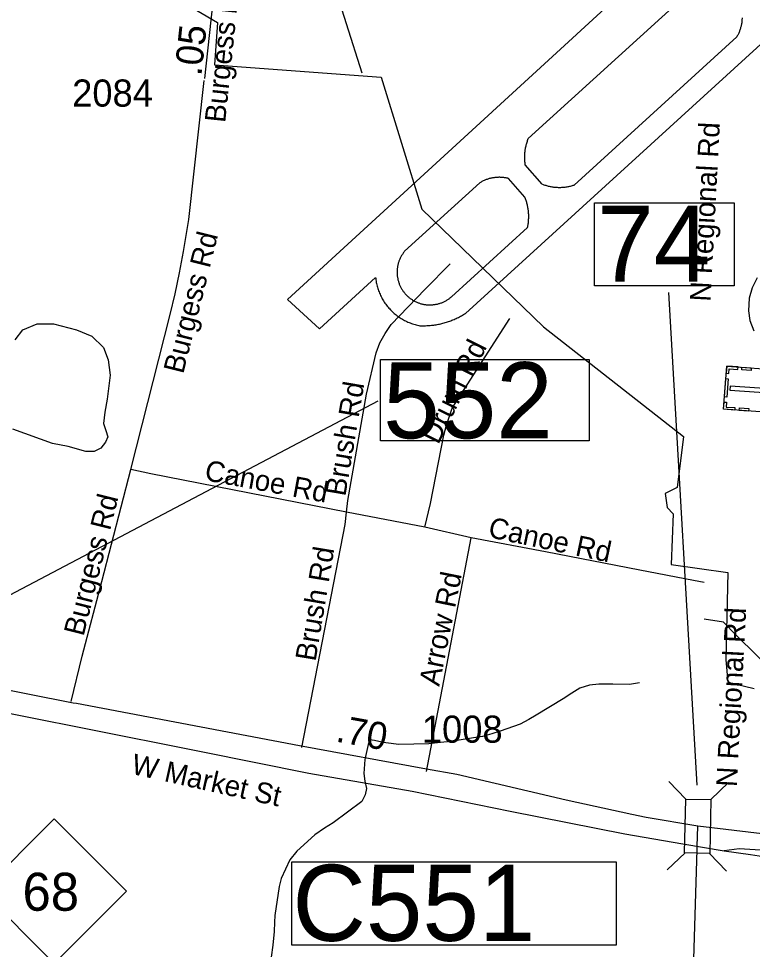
# Model space of a CAD drawing. Extents: x 1662474 to 1856135, y 779280 to 917889.
# Drawn here: x 1715048 to 1718426, y 853233 to 857518 of the extents above; entities that cross this region are included whole.
import ezdxf

# ---------------------------------------------------------------- set-up
doc = ezdxf.new("R2010")
doc.units = 0
for name, color, linetype in [('Exist Aviation Commercial or Municipal Perimeter Paved', 7, 'Continuous'), ('Exist Boundary Political City Limit New', 7, 'Continuous'), ('Exist Cultural Cemetery CELL', 7, 'Continuous'), ('Exist Hydrographic Misc Water Feature', 7, 'Continuous'), ('Exist Hydrographic Pond Under 1500 Sq Ft', 7, 'Continuous'), ('Exist Railroad Mainline', 7, 'Continuous'), ('Exist Road Non-System Type 51', 7, 'Continuous'), ('Exist Road Non-System Type 51 Label', 7, 'Continuous'), ('Exist Road Primary NC Shield CELL', 7, 'Continuous'), ('Exist Road Primary NC Shield Number Label', 7, 'Continuous'), ('Exist Road Primary NC Structure Culvert Number Label', 7, 'Continuous'), ('Exist Road Primary NC Structure Standard Bridge Number Label', 7, 'Continuous'), ('Exist Road Secondary Mileage Tenths English Label', 7, 'Continuous'), ('Exist Road Secondary Structure Standard Bridge CELL', 7, 'Continuous'), ('Exist Road Secondary Structure Standard Bridge Number Label', 7, 'Continuous'), ('Exist Road Secondary Type 51 Attributed', 7, 'Continuous'), ('Exist Road Secondary Type 51 Label', 7, 'Continuous'), ('Exist Road Secondary Type 51 Number Label', 7, 'Continuous'), ('Exist Road Secondary Type 51 Undivided 4 Lane Attributed', 7, 'Continuous'), ('Map Preparation Boundary City Limit Buffer Line', 7, 'Continuous')]:
    doc.layers.add(name, color=color, linetype=linetype)

msp = doc.modelspace()

# ---------------------------------------------------------------- linework, layer by layer
at = {"layer": 'Exist Aviation Commercial or Municipal Perimeter Paved'}
for p, q in [((1718080, 857869.9), (1716285.1, 856224.2)), ((1718143.7, 857647.5), (1717394.3, 856965)), ((1718499.3, 857430.8), (1717105.2, 856160.8)), ((1718354.9, 857434.4), (1717605.2, 856751.5)), ((1717458.7, 856755.7), (1717380.7, 856844.4)), ((1717378.1, 856696), (1717303, 856781.4)), ((1717171, 856761.6), (1716824.7, 856446.3)), ((1717390.9, 856556.2), (1717040.2, 856236.9)), ((1716691.6, 856325), (1716432.7, 856089.2)), ((1716432.7, 856089.2), (1716285.1, 856224.2))]:
    msp.add_line(p, q, dxfattribs=at)
for points in [[(1718378.4, 857520.4), (1718378.4, 857516.7), (1718378.1, 857512.9), (1718377.9, 857509.2), (1718377.7, 857505.5), (1718377.2, 857501.7), (1718376.8, 857497.9), (1718376.1, 857494.2), (1718375.5, 857490.5), (1718374.7, 857486.9), (1718374, 857483.2), (1718373.2, 857479.5), (1718372.1, 857475.9), (1718371.1, 857472.2), (1718370, 857468.7), (1718368.9, 857465.1), (1718367.5, 857461.6), (1718366.3, 857458), (1718364.9, 857454.6), (1718363.4, 857451.1), (1718361.8, 857447.7), (1718360.1, 857444.3), (1718358.5, 857440.9), (1718356.7, 857437.6), (1718354.9, 857434.4)], [(1717380.7, 856844.4), (1717380.1, 856848.8), (1717379.6, 856853.2), (1717379.2, 856857.5), (1717378.8, 856861.9), (1717378.5, 856866.3), (1717378.2, 856870.6), (1717378.1, 856875), (1717378.1, 856879.4), (1717378.1, 856883.8), (1717378.2, 856888.2), (1717378.5, 856892.6), (1717378.8, 856896.9), (1717379.2, 856901.3), (1717379.6, 856905.7), (1717380.1, 856910), (1717380.7, 856914.4), (1717381.5, 856918.7), (1717382.2, 856923), (1717383.2, 856927.3), (1717384, 856931.6), (1717385.1, 856935.8), (1717386.1, 856940.1), (1717387.4, 856944.3), (1717388.6, 856948.5), (1717390, 856952.7), (1717391.4, 856956.8), (1717392.9, 856960.9), (1717394.3, 856965)], [(1717303, 856781.4), (1717299.5, 856782.3), (1717295.9, 856783.1), (1717292.1, 856783.9), (1717288.5, 856784.6), (1717284.8, 856785.1), (1717281.3, 856785.6), (1717277.5, 856786), (1717273.9, 856786.4), (1717270.1, 856786.6), (1717266.4, 856786.8), (1717262.7, 856786.9), (1717259, 856786.9), (1717255.2, 856786.8), (1717251.6, 856786.7), (1717247.8, 856786.4), (1717244.1, 856786.1), (1717240.5, 856785.7), (1717236.9, 856785.3), (1717233.2, 856784.8), (1717229.5, 856784.1), (1717225.9, 856783.4), (1717222.2, 856782.6), (1717218.6, 856781.7), (1717215, 856780.8), (1717211.5, 856779.7), (1717207.9, 856778.6), (1717204.4, 856777.5), (1717200.9, 856776.2), (1717197.5, 856774.9), (1717194, 856773.5), (1717190.6, 856772), (1717187.2, 856770.5), (1717184, 856768.8), (1717180.6, 856767.1), (1717177.4, 856765.3), (1717174.1, 856763.5), (1717171, 856761.6)], [(1717458.7, 856755.7), (1717462.6, 856754.3), (1717466.5, 856752.9), (1717470.4, 856751.5), (1717474.4, 856750.3), (1717478.4, 856749.1), (1717482.4, 856747.9), (1717486.4, 856746.9), (1717490.4, 856745.9), (1717494.5, 856745.1), (1717498.5, 856744.3), (1717502.6, 856743.5), (1717506.7, 856742.9), (1717510.9, 856742.3), (1717515, 856741.8), (1717519.1, 856741.4), (1717523.2, 856741.1), (1717527.4, 856740.9), (1717531.6, 856740.7), (1717535.7, 856740.6), (1717539.8, 856740.6), (1717544, 856740.7), (1717548.2, 856740.9), (1717552.3, 856741.1), (1717556.5, 856741.4), (1717560.6, 856741.9), (1717564.7, 856742.3), (1717568.8, 856742.9), (1717573, 856743.5), (1717577.2, 856744.3), (1717581.1, 856745.1), (1717585.3, 856745.9), (1717589.2, 856746.9), (1717593.2, 856747.9), (1717597.2, 856749.1), (1717601.2, 856750.3), (1717605.2, 856751.5)], [(1717390.9, 856556.2), (1717391.8, 856560.4), (1717392.6, 856564.7), (1717393.4, 856568.9), (1717394, 856573.2), (1717394.7, 856577.5), (1717395.2, 856581.8), (1717395.5, 856586.1), (1717395.9, 856590.4), (1717396.1, 856594.7), (1717396.4, 856599), (1717396.5, 856603.4), (1717396.5, 856607.7), (1717396.4, 856612), (1717396.3, 856616.3), (1717396, 856620.6), (1717395.8, 856624.9), (1717395.4, 856629.3), (1717394.9, 856633.6), (1717394.3, 856637.8), (1717393.6, 856642.1), (1717393, 856646.4), (1717392.1, 856650.6), (1717391.3, 856654.9), (1717390.3, 856659.1), (1717389.2, 856663.3), (1717388.1, 856667.4), (1717387, 856671.6), (1717385.7, 856675.8), (1717384.4, 856679.8), (1717382.9, 856683.9), (1717381.3, 856687.9), (1717379.9, 856692), (1717378.1, 856696)], [(1716824.7, 856446.3), (1716822.7, 856443.5), (1716820.5, 856440.8), (1716818.4, 856438), (1716816.4, 856435.1), (1716814.5, 856432.3), (1716812.6, 856429.3), (1716810.9, 856426.3), (1716809.1, 856423.3), (1716807.5, 856420.3), (1716805.8, 856417.1), (1716804.4, 856414), (1716803, 856410.8), (1716801.6, 856407.6), (1716800.4, 856404.4), (1716799.1, 856401.1), (1716798, 856397.8), (1716796.8, 856394.5), (1716796, 856391.2), (1716795, 856387.8), (1716794.3, 856384.4), (1716793.5, 856381), (1716792.7, 856377.6), (1716792.2, 856374.2), (1716791.8, 856370.8), (1716791.3, 856367.3), (1716790.9, 856363.8), (1716790.7, 856360.3), (1716790.5, 856356.9), (1716790.4, 856353.4), (1716790.3, 856349.9), (1716790.4, 856346.5), (1716790.5, 856342.9), (1716790.8, 856339.5), (1716791, 856336), (1716791.4, 856332.6), (1716791.8, 856329.1), (1716792.4, 856325.6), (1716793, 856322.3), (1716793.6, 856318.8), (1716794.4, 856315.4), (1716795.3, 856312.1), (1716796.1, 856308.7), (1716797.1, 856305.4), (1716798.3, 856302.1), (1716799.4, 856298.7), (1716800.6, 856295.5), (1716802, 856292.3), (1716803.4, 856289), (1716804.7, 856285.9), (1716806.3, 856282.7), (1716807.9, 856279.7), (1716809.5, 856276.6), (1716811.3, 856273.6), (1716813.1, 856270.6), (1716815, 856267.7), (1716816.9, 856264.8), (1716818.9, 856261.9), (1716821, 856259.2), (1716823.2, 856256.4), (1716825.3, 856253.8), (1716827.6, 856251.1), (1716829.8, 856248.5), (1716832.3, 856245.9), (1716834.8, 856243.4), (1716837.2, 856241.1), (1716839.8, 856238.7), (1716842.3, 856236.4), (1716845, 856234.1), (1716847.8, 856231.9), (1716850.5, 856229.8), (1716853.4, 856227.7), (1716856.3, 856225.7), (1716859.2, 856223.8), (1716862, 856222), (1716865, 856220.2), (1716868, 856218.5), (1716871.2, 856216.8), (1716874.2, 856215.3), (1716877.4, 856213.7), (1716880.5, 856212.3), (1716883.8, 856210.9), (1716887, 856209.6), (1716890.2, 856208.5), (1716893.5, 856207.3), (1716896.9, 856206.3), (1716900.2, 856205.2), (1716903.5, 856204.4), (1716906.8, 856203.5), (1716910.4, 856202.8), (1716913.7, 856202.1), (1716917.1, 856201.5), (1716920.7, 856201), (1716924, 856200.6), (1716927.5, 856200.2), (1716931, 856199.9), (1716934.5, 856199.7), (1716938, 856199.6), (1716941.4, 856199.6), (1716944.9, 856199.7)], [(1716691.6, 856325), (1716692, 856320.8), (1716692.8, 856315), (1716693.8, 856309.2), (1716694.7, 856303.5), (1716695.8, 856297.9), (1716697.2, 856292.3), (1716698.5, 856286.6), (1716700.1, 856281), (1716701.8, 856275.5), (1716703.5, 856270), (1716705.5, 856264.5), (1716707.5, 856259.1), (1716709.6, 856253.8), (1716712, 856248.4), (1716714.4, 856243.2), (1716716.9, 856237.9), (1716719.5, 856232.8), (1716722.4, 856227.7), (1716725.3, 856222.7), (1716728.2, 856217.7), (1716731.4, 856212.9), (1716734.6, 856208), (1716737.9, 856203.3), (1716741.4, 856198.7), (1716744.8, 856194.1), (1716748.6, 856189.6), (1716752.3, 856185.2), (1716756.2, 856180.9), (1716760.1, 856176.7), (1716764.2, 856172.6), (1716768.4, 856168.5), (1716772.6, 856164.6), (1716777, 856160.7), (1716781.3, 856157), (1716785.9, 856153.4), (1716790.5, 856149.8), (1716795.1, 856146.4), (1716799.9, 856143.1), (1716804.7, 856139.9), (1716809.6, 856136.8), (1716814.7, 856133.8), (1716819.6, 856130.9), (1716824.7, 856128.2), (1716829.8, 856125.6), (1716835.2, 856123.1), (1716840.4, 856120.7), (1716845.7, 856118.4), (1716851.2, 856116.3), (1716856.5, 856114.3), (1716862, 856112.4), (1716867.5, 856110.6), (1716873.1, 856109), (1716878.6, 856107.5), (1716884.3, 856106.1), (1716889.9, 856104.9), (1716894.3, 856104)], [(1718447.8, 856324.1), (1718425.1, 856277.7), (1718410.7, 856230.6), (1718408.1, 856172.4), (1718413.6, 856128.5), (1718433.1, 856080.3)], [(1716944.9, 856199.7), (1716948.4, 856199.8), (1716951.8, 856200), (1716955.3, 856200.3), (1716958.7, 856200.7), (1716962.2, 856201.1), (1716965.8, 856201.6), (1716969.2, 856202.3), (1716972.5, 856202.9), (1716975.8, 856203.7), (1716979.2, 856204.6), (1716982.6, 856205.5), (1716986, 856206.5), (1716989.3, 856207.6), (1716992.6, 856208.7), (1716995.8, 856209.9), (1716999.1, 856211.3), (1717002.3, 856212.6), (1717005.4, 856214), (1717008.6, 856215.6), (1717011.6, 856217.2), (1717014.8, 856218.9), (1717017.8, 856220.6), (1717020.7, 856222.4), (1717023.6, 856224.2), (1717026.5, 856226.2), (1717029.4, 856228.2), (1717032.1, 856230.3), (1717034.9, 856232.4), (1717037.7, 856234.6), (1717040.2, 856236.9)], [(1716894.3, 856104), (1716899.8, 856103.8), (1716905.3, 856103.7), (1716910.6, 856103.6), (1716916, 856103.7), (1716921.5, 856103.8), (1716926.8, 856104.1), (1716932.3, 856104.3), (1716937.6, 856104.7), (1716943, 856105.1), (1716948.4, 856105.7), (1716953.8, 856106.3), (1716959.1, 856107), (1716964.5, 856107.8), (1716969.9, 856108.6), (1716975.2, 856109.6), (1716980.4, 856110.5), (1716985.8, 856111.6), (1716991.1, 856112.8), (1716996.3, 856114.1), (1717001.7, 856115.4), (1717006.9, 856116.8), (1717012, 856118.3), (1717017.3, 856119.9), (1717022.4, 856121.5), (1717027.5, 856123.3), (1717032.6, 856125), (1717037.7, 856126.9), (1717042.8, 856128.9), (1717047.7, 856130.9), (1717052.7, 856132.9), (1717057.7, 856135.2), (1717062.7, 856137.4), (1717067.5, 856139.7), (1717072.4, 856142.1), (1717077.1, 856144.6), (1717081.9, 856147.1), (1717086.7, 856149.7), (1717091.4, 856152.4), (1717096, 856155.1), (1717100.6, 856158), (1717105.2, 856160.8)]]:
    msp.add_lwpolyline(points, dxfattribs=at)
at = {"layer": 'Exist Boundary Political City Limit New'}
msp.add_lwpolyline([(1715016.6, 858056.7), (1715963.1, 857499.3), (1715950.1, 857304.9), (1716717.4, 857247.6), (1716904.1, 856640.1), (1717464.2, 856098.1), (1718108.2, 855593.3), (1718080.2, 855359.7), (1718024.2, 855331.6), (1718033.6, 855266.2), (1718061.6, 855238.2), (1718052.2, 855004.5), (1718313.6, 854967.1), (1718304.4, 854565.2), (1718313.6, 854462.4), (1718435, 854434.4)], dxfattribs=at)
at = {"layer": 'Exist Cultural Cemetery CELL'}
for points in [[(1718562, 855899.2), (1718547.3, 855700.6), (1718293.4, 855719.3), (1718308, 855917.9)], [(1718305.7, 855884.9), (1718317.1, 855884), (1718318.7, 855906), (1718359, 855903), (1718359.9, 855914.1), (1718308.1, 855917.9)], [(1718377.8, 855912.8), (1718421, 855909.6), (1718420.2, 855898.2), (1718377, 855901.4)], [(1718315.3, 855859.7), (1718309, 855775.1), (1718297.7, 855775.9), (1718303.9, 855860.6)], [(1718524.7, 855792.6), (1718526.1, 855811.2), (1718323.9, 855826.1), (1718322.5, 855807.5)], [(1718295.8, 855752.4), (1718307.3, 855751.5), (1718305.7, 855729.6), (1718346, 855726.6), (1718345.2, 855715.5), (1718293.4, 855719.3)], [(1718366.3, 855725.4), (1718409.5, 855722.2), (1718408.7, 855710.8), (1718365.5, 855714)]]:
    msp.add_lwpolyline(points, close=True, dxfattribs=at)
at = {"layer": 'Exist Hydrographic Misc Water Feature'}
msp.add_lwpolyline([(1717905.7, 854460.4), (1717859.6, 854452.3), (1717783.5, 854453.1), (1717719.6, 854453.6), (1717675.6, 854449.5), (1717631.3, 854435.6), (1717595.4, 854411.7), (1717555.2, 854386.3), (1717430.8, 854310.9), (1717396.8, 854291.1), (1717356.6, 854268.9), (1717264.4, 854237.2), (1717226.4, 854225.6), (1717184.3, 854213.4), (1717142, 854206), (1717038.2, 854190.1), (1716990.1, 854184.5), (1716936, 854179), (1716797.9, 854175.3), (1716738, 854183.9), (1716706.1, 854189.4), (1716686.1, 854193.9), (1716664.2, 854197.7), (1716657.9, 854175.7), (1716641.6, 854106.3), (1716637.3, 854042.3), (1716641.2, 854007.7), (1716649.1, 853974), (1716642.9, 853943.8), (1716628.6, 853913.7), (1716496, 853814.6), (1716456, 853790.8), (1716411.9, 853760.5), (1716329.5, 853685), (1716297.3, 853645.5), (1716257, 853559.3), (1716246.8, 853521.8), (1716228.2, 853389.2), (1716226.1, 853357.3), (1716223.9, 853315.5), (1716217.6, 853251.6), (1716211.3, 853197.5)], dxfattribs=at)
at = {"layer": 'Exist Hydrographic Pond Under 1500 Sq Ft'}
for points in [[(1715032.6, 856038.9), (1715067.9, 856084.9), (1715132.9, 856112), (1715208.8, 856112), (1715314.6, 856084.9), (1715385, 856055.1), (1715439.2, 856003.7), (1715460.9, 855946.8), (1715469.1, 855876.3), (1715455.5, 855765.2), (1715444.7, 855705.6), (1715439.2, 855654.1), (1715450.1, 855621.6), (1715458.2, 855591.8), (1715447.4, 855567.4), (1715425.7, 855540.3), (1715395.9, 855524.1), (1715357.9, 855524.1), (1715276.6, 855548.5), (1715203.4, 855562)], [(1715203.4, 855562), (1715021.8, 855627)]]:
    msp.add_lwpolyline(points, dxfattribs=at)
at = {"layer": 'Exist Railroad Mainline'}
for points in [[(1714853.7, 854348.9), (1715349, 854251.8), (1715888.4, 854143.9), (1716383.6, 854044.6), (1716859.2, 853961.5), (1717310.7, 853868.6), (1717838.1, 853764.9), (1718105.6, 853718), (1718295.5, 853686.1)], [(1719796.9, 853141.9), (1719620.1, 853261.7), (1719471, 853357.4), (1719355.4, 853412.6), (1719204, 853476.3), (1719077.1, 853530.3), (1718931, 853579.3), (1718803.2, 853620.5), (1718637.6, 853662.3), (1718487.8, 853688), (1718365.7, 853695.3), (1718295.5, 853686.1), (1718417.4, 853668.8), (1718577.4, 853644.9), (1718745, 853605.3), (1718886.7, 853565.6), (1719022.7, 853521.4), (1719173.9, 853458.5), (1719343.3, 853388.8), (1719502.5, 853306.9), (1719603.9, 853245.9), (1719735.1, 853160.5)]]:
    msp.add_lwpolyline(points, dxfattribs=at)
at = {"layer": 'Exist Road Non-System Type 51'}
for p, q in [((1716918.2, 855176.9), (1716557.9, 855245.9)), ((1717130.9, 855127.8), (1716918.2, 855176.9)), ((1716925.6, 854051.2), (1717130.9, 855127.8))]:
    msp.add_line(p, q, dxfattribs=at)
for points in [[(1716629.6, 857266.8), (1716485.5, 857721.9), (1716366.1, 858036.9), (1716329.1, 858129), (1716218.2, 858291.2)], [(1715565.2, 855441.4), (1715746.1, 856155), (1715768.4, 856250.6), (1715788.1, 856346.9), (1715806.8, 856445.6), (1715831.1, 856592.9), (1715902.8, 857232.9)], [(1716557.9, 855245.9), (1716563.1, 855299.7), (1716649.5, 855789.2), (1716694.4, 855979.2), (1716710.9, 856025.7), (1716736.1, 856067.7), (1716763.1, 856109.1), (1716919.1, 856272.6), (1717035.1, 856389.4)], [(1716918.2, 855176.9), (1716944, 855285), (1717004.9, 855599.9), (1717017.5, 855645.4), (1717043.2, 855723.6), (1717309.9, 856137.4)], [(1715290.2, 854374.2), (1715339.9, 854582.7), (1715430.9, 854925.7), (1715565.2, 855441.4)], [(1716557.9, 855245.9), (1715655.9, 855421.8), (1715565.2, 855441.4)], [(1716351.6, 854161.9), (1716551.4, 855189.4), (1716557.9, 855245.9)], [(1718203.9, 854921.5), (1718154.8, 854930.2), (1717908, 854977.9), (1717472.9, 855063.2), (1717130.9, 855127.8)], [(1719159.6, 853577.2), (1719226.1, 853728.4), (1719221.1, 853788.7), (1718447.6, 854584.8), (1718350.5, 854680.2), (1718293.4, 854738.8), (1718203.9, 854753.2)]]:
    msp.add_lwpolyline(points, dxfattribs=at)
at = {"layer": 'Exist Road Primary NC Shield CELL'}
msp.add_lwpolyline([(1714878.8, 853500.3), (1715211.8, 853833.3), (1715544.8, 853500.3), (1715211.8, 853167.3)], close=True, dxfattribs=at)
at = {"layer": 'Exist Road Primary NC Structure Culvert Number Label'}
msp.add_lwpolyline([(1716305.2, 853636.1), (1717798.2, 853636.1), (1717798.2, 853252.3), (1716305.2, 853252.3)], close=True, dxfattribs=at)
at = {"layer": 'Exist Road Primary NC Structure Standard Bridge Number Label'}
msp.add_line((1714616.1, 854657.8), (1716703.2, 855757.5), dxfattribs=at)
msp.add_lwpolyline([(1716713.6, 855948.1), (1717674.5, 855948.1), (1717674.5, 855573.1), (1716713.6, 855573.1)], close=True, dxfattribs=at)
at = {"layer": 'Exist Road Secondary Structure Standard Bridge CELL'}
for p, q in [((1718040.7, 854006.2), (1718119, 853924.5)), ((1718316.4, 854000.5), (1718234.8, 853922.1)), ((1718115.9, 853676.6), (1718034.3, 853598.3)), ((1718229.1, 853674.3), (1718307.4, 853592.6))]:
    msp.add_line(p, q, dxfattribs=at)
msp.add_lwpolyline([(1718234.8, 853922.1), (1718229.6, 853674.3), (1718113.9, 853676.7), (1718119, 853924.5)], close=True, dxfattribs=at)
at = {"layer": 'Exist Road Secondary Structure Standard Bridge Number Label'}
msp.add_line((1718172.4, 853988.6), (1718041.8, 856256.3), dxfattribs=at)
msp.add_lwpolyline([(1717698.7, 856669.4), (1718342.8, 856669.4), (1718342.8, 856287.1), (1717698.7, 856287.1)], close=True, dxfattribs=at)
at = {"layer": 'Exist Road Secondary Type 51 Attributed'}
for points in [[(1715905.5, 857242.3), (1715965, 857794.7), (1715969.6, 857817.2), (1716004.4, 857949.2), (1716045.3, 858061.6), (1716084.5, 858128.1), (1716127.6, 858190), (1716162.5, 858230.9), (1716219.5, 858292)], [(1718174.3, 853799.4), (1717937, 853840.6), (1717871.3, 853853.5), (1717569.4, 853919.1), (1717066.1, 854037.2), (1716926.3, 854062.8), (1716341, 854169.8), (1715314.6, 854364.4), (1715298.9, 854366.7), (1714873.1, 854449.9)], [(1718171.7, 853705.9), (1718174.3, 853799.4)], [(1717295, 849967.7), (1717385.2, 850242.1), (1717452.7, 850430.4), (1717568, 850784.5), (1717705.9, 851166.8), (1717884, 851702.7), (1718010.5, 852086.8), (1718083.5, 852339.7), (1718122.4, 852597.4), (1718151.8, 853037.1), (1718171.3, 853692.1), (1718171.7, 853705.9)]]:
    msp.add_lwpolyline(points, dxfattribs=at)
at = {"layer": 'Exist Road Secondary Type 51 Undivided 4 Lane Attributed'}
msp.add_lwpolyline([(1723360.1, 850712.9), (1722589.8, 851212.3), (1722190.2, 851495.9), (1721851.9, 851726.9), (1721599.4, 851915.2), (1721318.9, 852111.8), (1721106.3, 852275.8), (1720869.7, 852447.9), (1720674.7, 852587.5), (1720469.9, 852731.4), (1720205.4, 852919.8), (1719958.8, 853102), (1719757.9, 853241.9), (1719521, 853388), (1719351.8, 853481.5), (1719220.2, 853542.6), (1718969, 853659), (1718807.6, 853718.3), (1718641.4, 853752.6), (1718532.7, 853763.6), (1718471.8, 853764.6), (1718174.3, 853799.4)], dxfattribs=at)
at = {"layer": 'Map Preparation Boundary City Limit Buffer Line'}
msp.add_lwpolyline([(1715016.6, 858056.7), (1715963.1, 857499.3), (1715950.1, 857304.9), (1716717.4, 857247.6), (1716904.1, 856640.1), (1717464.2, 856098.1), (1718108.2, 855593.3), (1718080.2, 855359.7), (1718024.2, 855331.6), (1718033.6, 855266.2), (1718061.6, 855238.2), (1718052.2, 855004.5), (1718313.6, 854967.1), (1718304.4, 854565.2), (1718313.6, 854462.4), (1718435, 854434.4)], dxfattribs=at)

# ---------------------------------------------------------------- texts
at = {"layer": 'Exist Road Non-System Type 51 Label'}
for s, rotation, p in [('N Regional Rd', 86.962, (1718233.1, 856213.2)), ('Burgess Rd', 75.9458, (1715805.5, 855878.6)), ('Drum Rd', 63.5392, (1716979.5, 855553.3)), ('Brush Rd', 80.4163, (1716552, 855315.3)), ('Canoe Rd', 349.4572, (1715900.1, 855393.3)), ('Burgess Rd', 75.9257, (1715346.6, 854670.8)), ('Canoe Rd', 348.1304, (1717205.4, 855131.3)), ('Brush Rd', 80.5301, (1716414.9, 854555.6)), ('Arrow Rd', 78.5776, (1716984, 854440.9))]:
    msp.add_text(s, height=95, rotation=rotation, dxfattribs=at).set_placement(p)
at = {"layer": 'Exist Road Primary NC Shield Number Label'}
msp.add_text('68', height=175, dxfattribs=at).set_placement((1715065.9, 853410.6))
at = {"layer": 'Exist Road Primary NC Structure Culvert Number Label'}
msp.add_text('C551', height=350, dxfattribs=at).set_placement((1716308.5, 853272.1))
at = {"layer": 'Exist Road Primary NC Structure Standard Bridge Number Label'}
msp.add_text('552', height=350, dxfattribs=at).set_placement((1716726.2, 855585.6))
at = {"layer": 'Exist Road Secondary Mileage Tenths English Label'}
for s, rotation, p in [('.05', 83.8499, (1715889, 857250.9)), ('.70', 349.6379, (1716504.2, 854190))]:
    msp.add_text(s, height=125, rotation=rotation, dxfattribs=at).set_placement(p)
at = {"layer": 'Exist Road Secondary Structure Standard Bridge Number Label'}
msp.add_text('74', height=350, dxfattribs=at).set_placement((1717711.3, 856306.8))
at = {"layer": 'Exist Road Secondary Type 51 Label'}
for s, rotation, p in [('Burgess Rd', 84.0568, (1715998.8, 857035.8)), ('N Regional Rd', 86.962, (1718354.1, 853979.2)), ('W Market St', 347.4731, (1715562.1, 854041.5))]:
    msp.add_text(s, height=95, rotation=rotation, dxfattribs=at).set_placement(p)
at = {"layer": 'Exist Road Secondary Type 51 Number Label'}
for s, p in [('2084', (1715294.4, 857112.3)), ('1008', (1716904.3, 854184.1))]:
    msp.add_text(s, height=125, dxfattribs=at).set_placement(p)

doc.saveas('drawing.dxf')
